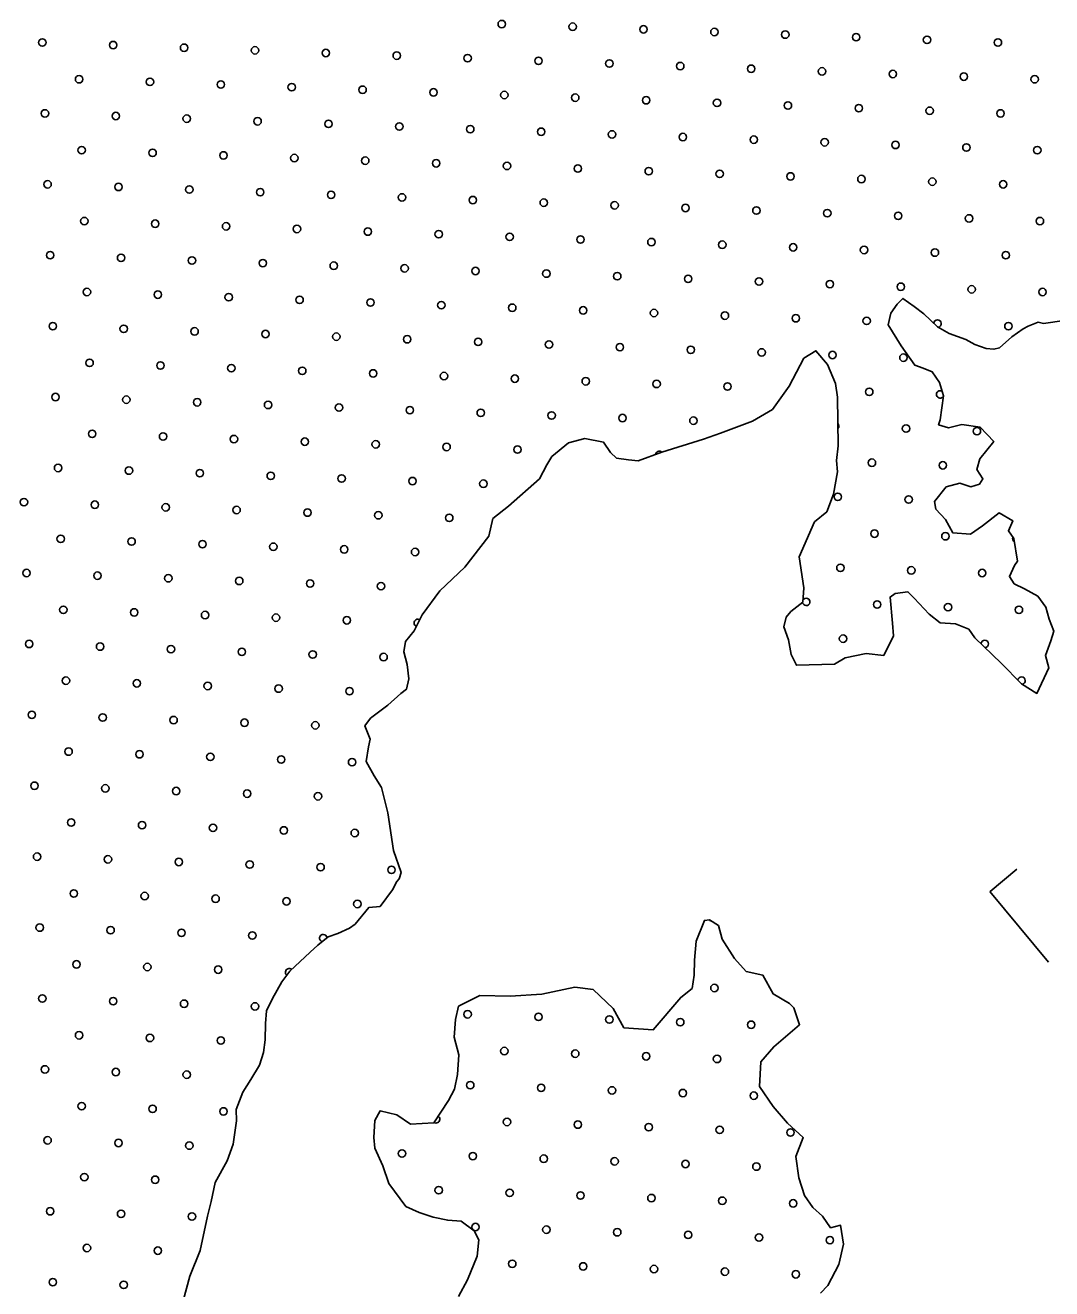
# Model space of a CAD drawing. Extents: x 1788175 to 1969470, y 584502 to 738744.
# Drawn here: x 1818166 to 1821086, y 713422 to 717014 of the extents above; entities that cross this region are included whole.
import ezdxf

# ---------------------------------------------------------------- set-up
doc = ezdxf.new("R2010")
doc.units = 0
for name, color, linetype in [('DESIGN - SCRATCH - User 1', 7, 'Continuous'), ('DESIGN - TRAFFIC CONTROL PERMANENT - Pavement Marking Text', 7, 'Continuous'), ('DESIGN - TRANSPORTATION - Edge of Traveled Way', 7, 'Continuous'), ('DESIGN - UTILITIES - Cable (Underground) with Text', 7, 'Continuous')]:
    doc.layers.add(name, color=color, linetype=linetype)

msp = doc.modelspace()

# ---------------------------------------------------------------- linework, layer by layer
at = {"layer": 'DESIGN - SCRATCH - User 1'}
for points in [[(1820290.9, 715921.5), (1820338.5, 715988.5), (1820380.4, 716067.6), (1820414.9, 716088.9), (1820448, 716050), (1820470.6, 715995.4), (1820475.7, 715957.2), (1820478.4, 715818.9), (1820473.3, 715776.9), (1820476.6, 715744.8), (1820465, 715681), (1820445.8, 715631.3), (1820411.1, 715602.1), (1820366.7, 715502.9), (1820380.6, 715414.4), (1820377.6, 715374.4), (1820343, 715347.2), (1820330.6, 715331.5), (1820323.9, 715303.6), (1820337, 715267.2), (1820344, 715225), (1820359.3, 715194.5), (1820467.3, 715198), (1820497.7, 715215.4), (1820558, 715228), (1820607.9, 715222.8), (1820635.2, 715278.3), (1820632.1, 715314.4), (1820625.9, 715388.7), (1820640.1, 715398.4), (1820676.2, 715403.5), (1820693.8, 715385.1), (1820736.7, 715340), (1820768, 715315.2), (1820812, 715312.2), (1820849.6, 715297.3), (1820867, 715272.8), (1820941.2, 715201), (1820999.7, 715141.5), (1821043.1, 715114.4), (1821076.8, 715187.8), (1821067.7, 715222.1), (1821082.7, 715263.8), (1821091.3, 715291.6), (1821078.2, 715326), (1821069, 715360.3), (1821045.8, 715390.9), (1821008.3, 715411.8), (1820978.7, 715426.5), (1820965.2, 715446.9), (1820979.9, 715478.6), (1820988.2, 715490.4), (1820977.8, 715554.8), (1820962.3, 715577.2), (1820975, 715604.9), (1820935.6, 715627.9), (1820888.7, 715590.9), (1820854.1, 715567.7), (1820804.2, 715570.8), (1820783.2, 715609.4), (1820755.9, 715638.1), (1820752.4, 715660.2), (1820785.4, 715701.5), (1820823.7, 715712.7), (1820855.4, 715701.9), (1820879.6, 715709.3), (1820889.9, 715725.1), (1820872.6, 715751.6), (1820881.3, 715781.4), (1820920.5, 715830.6), (1820881.5, 715871.6), (1820829.7, 715878.8), (1820791.5, 715869.7), (1820763.7, 715878.4), (1820768, 715892.3), (1820777.7, 715960.2), (1820766.6, 715998.5), (1820745.4, 716029.1), (1820719.6, 716039.7), (1820695.8, 716048.2), (1820657.2, 716103.2), (1820620.6, 716162.2), (1820627.4, 716196.1), (1820646.1, 716221.7), (1820662.4, 716237.4), (1820693.9, 716214.6), (1820721.4, 716193.9), (1820760.4, 716156.9), (1820794, 716138.1), (1820841.5, 716121), (1820867.2, 716106.4), (1820898.9, 716095.6), (1820920.8, 716093.1), (1820936.9, 716096.7), (1820971.7, 716128), (1821004.2, 716151.2), (1821018.4, 716158.9), (1821046.7, 716170.3), (1821062.5, 716165.9), (1821120.7, 716174.6)], [(1818603.1, 713342.2), (1818633.9, 713457.7), (1818663.6, 713531.1), (1818684, 713628.8), (1818695, 713670.6), (1818706.3, 713724.4), (1818739.8, 713785.8), (1818756.9, 713833.5), (1818766.5, 713899.4), (1818765.3, 713931.4), (1818784.5, 713981.1), (1818807.3, 714016.6), (1818832.3, 714058.1), (1818843.2, 714093.9), (1818848.1, 714129.9), (1818849.2, 714175.9), (1818852.1, 714211.9), (1818868.9, 714247.6), (1818896.1, 714295.1), (1818918.8, 714324.6), (1818976.1, 714379.3), (1818998.5, 714398.9), (1819027.1, 714422.2), (1819055.3, 714431.6), (1819087.7, 714446.9), (1819103.9, 714458.5), (1819143.1, 714505.7), (1819175.1, 714508.9), (1819210.3, 714556.2), (1819222.8, 714579.9), (1819229, 714587.8), (1819235.4, 714605.7), (1819213, 714668.3), (1819197.6, 714774.9), (1819179.3, 714847.4), (1819158.1, 714880), (1819135.1, 714920.6), (1819142.1, 714962.5), (1819146.7, 714984.5), (1819131.6, 715022.9), (1819148.1, 715044.5), (1819197, 715081.5), (1819233.8, 715114.7), (1819250.1, 715126.3), (1819256.8, 715156.2), (1819251.8, 715196.4), (1819242.6, 715232.7), (1819247.4, 715262.6), (1819272.1, 715292.1), (1819295.2, 715337.6), (1819344.8, 715406.6), (1819416.4, 715473.1), (1819484.5, 715561.6), (1819495.7, 715611.5), (1819540.6, 715646.5), (1819628.4, 715724.6), (1819649.4, 715764.1), (1819663.9, 715787.8), (1819710.8, 715826.8), (1819757.1, 715839.8), (1819810.8, 715828.5), (1819830.2, 715800), (1819847.7, 715783.6), (1819881.6, 715778.8), (1819909.5, 715776.1), (1819976.1, 715800.6), (1820095, 715837.9), (1820143.4, 715854.8), (1820234.1, 715888.7), (1820290.9, 715921.5)], [(1820428, 713409.7), (1820448.5, 713431.3), (1820479.9, 713490.6), (1820493.3, 713548.4), (1820484.7, 713602.7), (1820456.5, 713595.4), (1820433.3, 713628), (1820405.9, 713652.7), (1820382.7, 713687.3), (1820366, 713737.7), (1820357.4, 713798.1), (1820378.7, 713851.7), (1820333.7, 713892.8), (1820292.9, 713939.8), (1820254.3, 713996.8), (1820258, 714066.9), (1820295, 714110.1), (1820368.5, 714172.5), (1820351.7, 714221), (1820340, 714233.3), (1820292.7, 714260.4), (1820264, 714313.2), (1820216.2, 714324.3), (1820183.1, 714361.1), (1820148.5, 714416.1), (1820137.4, 714454.4), (1820111.8, 714471), (1820097.8, 714469.3), (1820074.4, 714409.8), (1820069.1, 714355.8), (1820068, 714313.7), (1820063.1, 714275.8), (1820030.5, 714250.5), (1819952.3, 714158.2), (1819868.5, 714164.1), (1819837.8, 714218.9), (1819781.2, 714272.4), (1819729.3, 714279.6), (1819634.9, 714259.8), (1819544.8, 714253.8), (1819458.9, 714255.9), (1819398.2, 714225.2), (1819389.3, 714187.4), (1819386, 714137.3), (1819398.8, 714086.9), (1819395.5, 714030.9), (1819386.4, 713989.1), (1819369.7, 713957.4), (1819328.2, 713894.2), (1819262.1, 713889.8), (1819222.8, 713916.7), (1819175, 713927.9), (1819160.4, 713900.2), (1819157.2, 713852.2), (1819160.5, 713822), (1819183.3, 713771.4), (1819200, 713720.9), (1819248.4, 713655.7), (1819286, 713638.8), (1819325.7, 713625.8), (1819367.4, 713616.8), (1819405.4, 713613.9), (1819442.7, 713587), (1819456, 713560.7), (1819450.9, 713514.7), (1819423.3, 713447.2), (1819398.2, 713399.7)]]:
    msp.add_lwpolyline(points, dxfattribs=at)
at = {"layer": 'DESIGN - TRAFFIC CONTROL PERMANENT - Pavement Marking Text'}
for centre in [(1819521.2, 717017.5), (1819722.8, 717010.1), (1819924.4, 717002.6), (1820126, 716995.1), (1818214.4, 716965.3), (1818416, 716957.8), (1820327.6, 716987.7), (1820529.2, 716980.2), (1820730.8, 716972.7), (1820932.4, 716965.3), (1818617.6, 716950.3), (1818819.3, 716942.9), (1819020.9, 716935.4), (1819222.5, 716927.9), (1819424.1, 716920.5), (1819625.7, 716913), (1819827.3, 716905.5), (1820028.9, 716898.1), (1820230.5, 716890.6), (1818319, 716860.7), (1818520.6, 716853.2), (1820432.1, 716883.1), (1820633.7, 716875.7), (1820835.4, 716868.2), (1821037, 716860.7), (1818722.2, 716845.8), (1818923.8, 716838.3), (1819125.4, 716830.8), (1819327, 716823.4), (1819528.6, 716815.9), (1819730.2, 716808.4), (1819931.8, 716801), (1820133.5, 716793.5), (1820335.1, 716786), (1820536.7, 716778.6), (1818221.9, 716763.6), (1818423.5, 716756.2), (1818625.1, 716748.7), (1820738.3, 716771.1), (1820939.9, 716763.6), (1818826.7, 716741.2), (1819028.3, 716733.8), (1819229.9, 716726.3), (1819431.6, 716718.8), (1819633.2, 716711.4), (1819834.8, 716703.9), (1820036.4, 716696.4), (1820238, 716689), (1820439.6, 716681.5), (1820641.2, 716674), (1818326.4, 716659.1), (1818528, 716651.6), (1818729.6, 716644.2), (1818931.3, 716636.7), (1820842.8, 716666.6), (1821044.4, 716659.1), (1819132.9, 716629.2), (1819334.5, 716621.8), (1819536.1, 716614.3), (1819737.7, 716606.8), (1819939.3, 716599.4), (1820140.9, 716591.9), (1820342.5, 716584.4), (1820544.1, 716577), (1820745.8, 716569.5), (1818229.4, 716562), (1818431, 716554.6), (1818632.6, 716547.1), (1818834.2, 716539.6), (1819035.8, 716532.2), (1820947.4, 716562), (1819237.4, 716524.7), (1819439, 716517.2), (1819640.6, 716509.8), (1819842.2, 716502.3), (1820043.8, 716494.8), (1818333.9, 716457.5), (1820245.5, 716487.4), (1820447.1, 716479.9), (1820648.7, 716472.4), (1820850.3, 716465), (1821051.9, 716457.5), (1818535.5, 716450), (1818737.1, 716442.6), (1818938.7, 716435.1), (1819140.3, 716427.6), (1819341.9, 716420.2), (1819543.6, 716412.7), (1819745.2, 716405.2), (1819946.8, 716397.8), (1820148.4, 716390.3), (1818236.8, 716360.4), (1818438.4, 716353), (1820350, 716382.8), (1820551.6, 716375.4), (1820753.2, 716367.9), (1820954.8, 716360.4), (1818640, 716345.5), (1818841.7, 716338), (1819043.3, 716330.6), (1819244.9, 716323.1), (1819446.5, 716315.6), (1819648.1, 716308.2), (1819849.7, 716300.7), (1820051.3, 716293.2), (1820252.9, 716285.8), (1820454.5, 716278.3), (1818341.4, 716255.9), (1818543, 716248.4), (1818744.6, 716241), (1820656.1, 716270.8), (1820857.8, 716263.4), (1821059.4, 716255.9), (1818946.2, 716233.5), (1819147.8, 716226), (1819349.4, 716218.5), (1819551, 716211.1), (1819752.6, 716203.6), (1819954.2, 716196.1), (1820155.9, 716188.7), (1820357.5, 716181.2), (1820559.1, 716173.7), (1818244.3, 716158.8), (1818445.9, 716151.3), (1818647.5, 716143.9), (1818849.1, 716136.4), (1820962.3, 716158.8), (1819050.7, 716128.9), (1819252.3, 716121.5), (1819454, 716114), (1819655.6, 716106.5), (1819857.2, 716099.1), (1820058.8, 716091.6), (1820260.4, 716084.1), (1820462, 716076.7), (1820663.6, 716069.2), (1818348.8, 716054.3), (1818550.4, 716046.8), (1818752.1, 716039.3), (1818953.7, 716031.9), (1819155.3, 716024.4), (1819356.9, 716016.9), (1819558.5, 716009.5), (1819760.1, 716002), (1819961.7, 715994.5), (1818251.8, 715957.2), (1820163.3, 715987.1), (1820566.5, 715972.1), (1818453.4, 715949.7), (1818655, 715942.3), (1818856.6, 715934.8), (1819058.2, 715927.3), (1819259.8, 715919.9), (1819461.4, 715912.4), (1819663, 715904.9), (1819864.6, 715897.5), (1820066.3, 715890), (1818356.3, 715852.7), (1818557.9, 715845.2), (1820671.1, 715867.6), (1820872.7, 715860.1), (1818759.5, 715837.7), (1818961.1, 715830.3), (1819162.7, 715822.8), (1819364.3, 715815.3), (1819566, 715807.9), (1818259.2, 715755.6), (1818460.8, 715748.1), (1818662.4, 715740.7), (1820574, 715770.5), (1820775.6, 715763.1), (1818864.1, 715733.2), (1819065.7, 715725.7), (1819267.3, 715718.3), (1819468.9, 715710.8), (1820476.9, 715673.5), (1820678.5, 715666), (1818162.2, 715658.5), (1818363.8, 715651.1), (1818565.4, 715643.6), (1818767, 715636.1), (1818968.6, 715628.7), (1819170.2, 715621.2), (1819371.8, 715613.7), (1820581.5, 715568.9), (1820783.1, 715561.4), (1818266.7, 715554), (1818468.3, 715546.5), (1818669.9, 715539), (1818871.5, 715531.6), (1819073.1, 715524.1), (1819274.7, 715516.6), (1818169.6, 715456.9), (1818371.2, 715449.4), (1820484.4, 715471.8), (1820686, 715464.4), (1820887.6, 715456.9), (1818572.8, 715442), (1818774.5, 715434.5), (1818976.1, 715427), (1819177.7, 715419.6), (1818274.2, 715352.4), (1818475.8, 715344.9), (1820588.9, 715367.3), (1820790.6, 715359.8), (1820992.2, 715352.4), (1818677.4, 715337.4), (1818879, 715330), (1819080.6, 715322.5), (1820491.9, 715270.2), (1818177.1, 715255.3), (1818378.7, 715247.8), (1818580.3, 715240.4), (1818781.9, 715232.9), (1818983.5, 715225.4), (1819185.1, 715218), (1818281.6, 715150.8), (1818483.2, 715143.3), (1818684.8, 715135.8), (1818886.5, 715128.4), (1819088.1, 715120.9), (1818184.6, 715053.7), (1818386.2, 715046.2), (1818587.8, 715038.8), (1818789.4, 715031.3), (1818991, 715023.8), (1818289.1, 714949.2), (1818490.7, 714941.7), (1818692.3, 714934.2), (1818893.9, 714926.8), (1819095.5, 714919.3), (1818192, 714852.1), (1818393.6, 714844.6), (1818595.2, 714837.1), (1818796.9, 714829.7), (1818998.5, 714822.2), (1818296.6, 714747.5), (1818498.2, 714740.1), (1818699.8, 714732.6), (1818901.4, 714725.1), (1819103, 714717.7), (1818199.5, 714650.5), (1818401.1, 714643), (1818602.7, 714635.5), (1818804.3, 714628.1), (1819005.9, 714620.6), (1819207.5, 714613.1), (1818304, 714545.9), (1818505.6, 714538.5), (1818707.2, 714531), (1818908.9, 714523.5), (1819110.5, 714516.1), (1818207, 714448.9), (1818408.6, 714441.4), (1818610.2, 714433.9), (1818811.8, 714426.5), (1818311.5, 714344.3), (1818513.1, 714336.9), (1818714.7, 714329.4), (1820126, 714277.1), (1818214.4, 714247.2), (1818416, 714239.8), (1818617.6, 714232.3), (1818819.3, 714224.8), (1819424.1, 714202.4), (1819625.7, 714195), (1819827.3, 714187.5), (1820028.9, 714180), (1820230.5, 714172.6), (1818319, 714142.7), (1818520.6, 714135.2), (1818722.2, 714127.8), (1819528.6, 714097.9), (1819730.2, 714090.4), (1819931.8, 714083), (1820133.5, 714075.5), (1818221.9, 714045.6), (1818423.5, 714038.2), (1818625.1, 714030.7), (1819431.6, 714000.8), (1819633.2, 713993.4), (1819834.8, 713985.9), (1820036.4, 713978.4), (1818326.4, 713941.1), (1820238, 713971), (1818528, 713933.6), (1818729.6, 713926.2), (1819536.1, 713896.3), (1819737.7, 713888.8), (1819939.3, 713881.4), (1820140.9, 713873.9), (1818229.4, 713844), (1818431, 713836.6), (1820342.5, 713866.4), (1818632.6, 713829.1), (1819237.4, 713806.7), (1819439, 713799.2), (1819640.6, 713791.8), (1819842.2, 713784.3), (1820043.8, 713776.8), (1820245.5, 713769.4), (1818333.9, 713739.5), (1818535.5, 713732), (1819341.9, 713702.2), (1819543.6, 713694.7), (1819745.2, 713687.2), (1819946.8, 713679.8), (1820148.4, 713672.3), (1820350, 713664.8), (1818236.8, 713642.4), (1818438.4, 713635), (1818640, 713627.5), (1819446.5, 713597.6), (1819648.1, 713590.1), (1819849.7, 713582.7), (1820051.3, 713575.2), (1820252.9, 713567.7), (1820454.5, 713560.3), (1818341.4, 713537.9), (1818543, 713530.4), (1819551, 713493.1), (1819752.6, 713485.6), (1819954.2, 713478.1), (1818244.3, 713440.8), (1820155.9, 713470.7), (1820357.5, 713463.2), (1818445.9, 713433.3)]:
    msp.add_circle(centre, 10.6, dxfattribs=at)
for centre, start, end in [((1820760.7, 716166.3), 279.1233, 177.803), ((1820768.2, 715964.7), 57.6942, 334.1779), ((1820469.5, 715875.1), 318.8447, 43.3506), ((1819969.2, 715792.9), 47.1104, 173.2121), ((1820984.7, 715554), 154.4281, 239.7589), ((1820387.3, 715374.8), 185.2565, 151.8107), ((1819282.2, 715315), 55.8821, 250.3523), ((1820895.1, 715255.3), 274.7851, 177.071), ((1820999.6, 715150.8), 280.4741, 171.9232), ((1820118.5, 714478.7), 227.4321, 253.703), ((1819013.4, 714419), 3.6291, 254.9879), ((1818916.3, 714321.9), 45.0148, 234.1021), ((1819334.5, 713903.8), 236.4228, 56.9261)]:
    msp.add_arc(centre, 10.6, start, end, dxfattribs=at)
at = {"layer": 'DESIGN - TRANSPORTATION - Edge of Traveled Way'}
for points in [[(1821120.7, 716174.6), (1821062.5, 716165.9), (1821046.7, 716170.3), (1821018.4, 716158.9), (1821004.2, 716151.2), (1820971.7, 716128), (1820936.9, 716096.7), (1820920.8, 716093.1), (1820898.9, 716095.6), (1820867.2, 716106.4), (1820841.5, 716121), (1820794, 716138.1), (1820760.4, 716156.9), (1820721.4, 716193.9), (1820693.9, 716214.6), (1820662.4, 716237.4), (1820646.1, 716221.7), (1820627.4, 716196.1), (1820620.6, 716162.2), (1820657.2, 716103.2), (1820695.8, 716048.2), (1820719.6, 716039.7), (1820745.4, 716029.1), (1820766.6, 715998.5), (1820777.7, 715960.2), (1820768, 715892.3), (1820763.7, 715878.4), (1820791.5, 715869.7), (1820829.7, 715878.8), (1820881.5, 715871.6), (1820920.5, 715830.6), (1820881.3, 715781.4), (1820872.6, 715751.6), (1820889.9, 715725.1), (1820879.6, 715709.3), (1820855.4, 715701.9), (1820823.7, 715712.7), (1820785.4, 715701.5), (1820752.4, 715660.2), (1820755.9, 715638.1), (1820783.2, 715609.4), (1820804.2, 715570.8), (1820854.1, 715567.7), (1820888.7, 715590.9), (1820935.6, 715627.9), (1820975, 715604.9), (1820962.3, 715577.2), (1820977.8, 715554.8), (1820988.2, 715490.4), (1820979.9, 715478.6), (1820965.2, 715446.9), (1820978.7, 715426.5), (1821008.3, 715411.8), (1821045.8, 715390.9), (1821069, 715360.3), (1821078.2, 715326), (1821091.3, 715291.6), (1821082.7, 715263.8), (1821067.7, 715222.1), (1821076.8, 715187.8), (1821043.1, 715114.4), (1820999.7, 715141.5), (1820941.2, 715201), (1820867, 715272.8), (1820849.6, 715297.3), (1820812, 715312.2), (1820768, 715315.2), (1820736.7, 715340), (1820693.8, 715385.1), (1820676.2, 715403.5), (1820640.1, 715398.4), (1820625.9, 715388.7), (1820632.1, 715314.4), (1820635.2, 715278.3), (1820607.9, 715222.8), (1820558, 715228), (1820497.7, 715215.4), (1820467.3, 715198), (1820359.3, 715194.5), (1820344, 715225), (1820337, 715267.2), (1820323.9, 715303.6), (1820330.6, 715331.5), (1820343, 715347.2), (1820377.6, 715374.4), (1820380.6, 715414.4), (1820366.7, 715502.9), (1820411.1, 715602.1), (1820445.8, 715631.3), (1820465, 715681), (1820476.6, 715744.8), (1820473.3, 715776.9), (1820478.4, 715818.9), (1820475.7, 715957.2), (1820470.6, 715995.4), (1820448, 716050), (1820414.9, 716088.9), (1820380.4, 716067.6), (1820338.5, 715988.5), (1820290.9, 715921.5)], [(1820290.9, 715921.5), (1820234.1, 715888.7), (1820143.4, 715854.8), (1820095, 715837.9), (1819976.1, 715800.6), (1819909.5, 715776.1), (1819881.6, 715778.8), (1819847.7, 715783.6), (1819830.2, 715800), (1819810.8, 715828.5), (1819757.1, 715839.8), (1819710.8, 715826.8), (1819663.9, 715787.8), (1819649.4, 715764.1), (1819628.4, 715724.6), (1819540.6, 715646.5), (1819495.7, 715611.5), (1819484.5, 715561.6), (1819416.4, 715473.1), (1819344.8, 715406.6), (1819295.2, 715337.6), (1819272.1, 715292.1), (1819247.4, 715262.6), (1819242.6, 715232.7), (1819251.8, 715196.4), (1819256.8, 715156.2), (1819250.1, 715126.3), (1819233.8, 715114.7), (1819197, 715081.5), (1819148.1, 715044.5), (1819131.6, 715022.9), (1819146.7, 714984.5), (1819142.1, 714962.5), (1819135.1, 714920.6), (1819158.1, 714880), (1819179.3, 714847.4), (1819197.6, 714774.9), (1819213, 714668.3), (1819235.4, 714605.7), (1819229, 714587.8), (1819222.8, 714579.9), (1819210.3, 714556.2), (1819175.1, 714508.9), (1819143.1, 714505.7), (1819103.9, 714458.5), (1819087.7, 714446.9), (1819055.3, 714431.6), (1819027.1, 714422.2), (1818998.5, 714398.9), (1818976.1, 714379.3), (1818918.8, 714324.6), (1818896.1, 714295.1), (1818868.9, 714247.6), (1818852.1, 714211.9), (1818849.2, 714175.9), (1818848.1, 714129.9), (1818843.2, 714093.9), (1818832.3, 714058.1), (1818807.3, 714016.6), (1818784.5, 713981.1), (1818765.3, 713931.4), (1818766.5, 713899.4), (1818756.9, 713833.5), (1818739.8, 713785.8), (1818706.3, 713724.4), (1818695, 713670.6), (1818684, 713628.8), (1818663.6, 713531.1), (1818633.9, 713457.7), (1818603.1, 713342.2)], [(1819398.2, 713399.7), (1819423.3, 713447.2), (1819450.9, 713514.7), (1819456, 713560.7), (1819442.7, 713587), (1819405.4, 713613.9), (1819367.4, 713616.8), (1819325.7, 713625.8), (1819286, 713638.8), (1819248.4, 713655.7), (1819200, 713720.9), (1819183.3, 713771.4), (1819160.5, 713822), (1819157.2, 713852.2), (1819160.4, 713900.2), (1819175, 713927.9), (1819222.8, 713916.7), (1819262.1, 713889.8), (1819328.2, 713894.2), (1819369.7, 713957.4), (1819386.4, 713989.1), (1819395.5, 714030.9), (1819398.8, 714086.9), (1819386, 714137.3), (1819389.3, 714187.4), (1819398.2, 714225.2), (1819458.9, 714255.9), (1819544.8, 714253.8), (1819634.9, 714259.8), (1819729.3, 714279.6), (1819781.2, 714272.4), (1819837.8, 714218.9), (1819868.5, 714164.1), (1819952.3, 714158.2), (1820030.5, 714250.5), (1820063.1, 714275.8), (1820068, 714313.7), (1820069.1, 714355.8), (1820074.4, 714409.8), (1820097.8, 714469.3), (1820111.8, 714471), (1820137.4, 714454.4), (1820148.5, 714416.1), (1820183.1, 714361.1), (1820216.2, 714324.3), (1820264, 714313.2), (1820292.7, 714260.4), (1820340, 714233.3), (1820351.7, 714221), (1820368.5, 714172.5), (1820295, 714110.1), (1820258, 714066.9), (1820254.3, 713996.8), (1820292.9, 713939.8), (1820333.7, 713892.8), (1820378.7, 713851.7), (1820357.4, 713798.1), (1820366, 713737.7), (1820382.7, 713687.3), (1820405.9, 713652.7), (1820433.3, 713628), (1820456.5, 713595.4), (1820484.7, 713602.7), (1820493.3, 713548.4), (1820479.9, 713490.6), (1820448.5, 713431.3), (1820428, 713409.7)]]:
    msp.add_lwpolyline(points, dxfattribs=at)
at = {"layer": 'DESIGN - UTILITIES - Cable (Underground) with Text'}
for p, q in [((1820986.4, 714614.7), (1820910.1, 714551.4)), ((1820909.6, 714551), (1821076.1, 714350.3))]:
    msp.add_line(p, q, dxfattribs=at)

doc.saveas('drawing.dxf')
